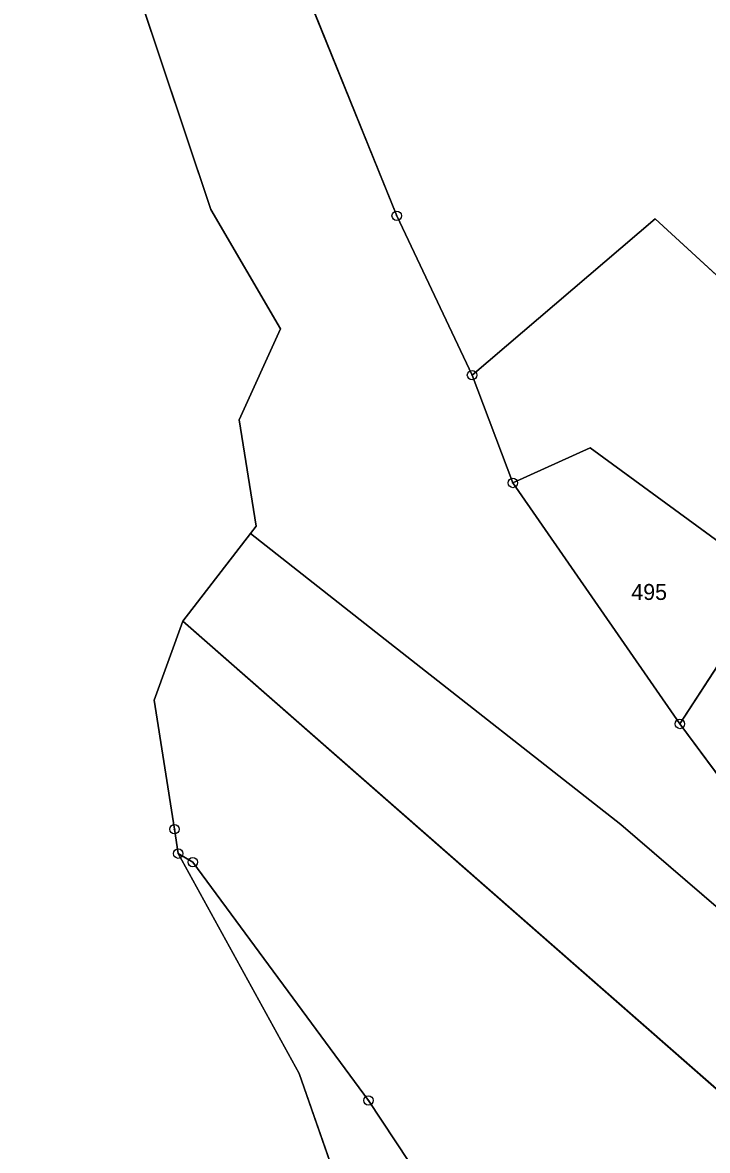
# Model space of a CAD drawing. Extents: x -689422 to -685210, y -987725 to -982160.
# Drawn here: x -686751 to -686678.2, y -986135.1 to -986015.1 of the extents above; entities that cross this region are included whole.
import ezdxf

# ---------------------------------------------------------------- set-up
doc = ezdxf.new("R2010")
doc.units = 0
for name, color, linetype in [('KN_Hranice_katastrální území', 7, 'Continuous'), ('KN_Hranice_parcel', 7, 'Continuous'), ('KN_Parcelni cisla', 7, 'Continuous'), ('KN_Polygon parcely', 7, 'Continuous'), ('KN_POZEMKY_OSTATNI PLOCHA', 7, 'Continuous'), ('KN_POZEMKY_OVOCNY_SAD', 7, 'Continuous'), ('KN_POZEMKY_TTP', 7, 'Continuous'), ('KN_POZEMKY_ZAHRADA', 7, 'Continuous'), ('KN_VYUZITI_16_ostatni plocha_silnice', 7, 'Continuous'), ('KN_VYUZITI_26_ostatni plocha_jina plocha', 7, 'Continuous'), ('KN_Značky bodu BP', 7, 'Continuous')]:
    doc.layers.add(name, color=color, linetype=linetype)

msp = doc.modelspace()

# ---------------------------------------------------------------- linework, layer by layer
at = {"layer": 'KN_Hranice_katastrální území'}
for points in [[(-686739.44, -986009.75), (-686731, -986034.99), (-686723.61, -986047.67), (-686727.99, -986057.35), (-686726.21, -986068.65), (-686726.79, -986069.45), (-686733.98, -986078.77), (-686737.03, -986087.16), (-686734.88, -986100.9), (-686734.48, -986103.49), (-686721.63, -986126.87), (-686714.74, -986146.55), (-686698.83, -986192.01), (-686697.28, -986196.44), (-686706.41, -986194.81), (-686704.61, -986199.67), (-686703.45, -986202.79), (-686701.28, -986208.65), (-686700.56, -986210.6), (-686698.08, -986217.29), (-686693.87, -986213.32), (-686689.98, -986217.58), (-686665.99, -986301.77)], [(-686697.28, -986196.44), (-686698.83, -986192.01), (-686714.74, -986146.55), (-686721.63, -986126.87), (-686734.48, -986103.49), (-686734.88, -986100.9), (-686737.03, -986087.16), (-686733.98, -986078.77), (-686726.79, -986069.45), (-686726.21, -986068.65), (-686727.99, -986057.35), (-686723.61, -986047.67), (-686731, -986034.99), (-686739.44, -986009.75)]]:
    msp.add_lwpolyline(points, dxfattribs=at)
at = {"layer": 'KN_Hranice_parcel'}
for p, q in [((-686703.24, -986052.59), (-686698.9, -986064.07)), ((-686698.9, -986064.07), (-686681.13, -986089.7)), ((-686733.98, -986078.77), (-686726.79, -986069.45)), ((-686733.98, -986078.77), (-686726.79, -986069.45)), ((-686726.79, -986069.45), (-686726.21, -986068.65)), ((-686726.79, -986069.45), (-686726.21, -986068.65)), ((-686737.03, -986087.16), (-686733.98, -986078.77)), ((-686737.03, -986087.16), (-686733.98, -986078.77)), ((-686734.88, -986100.9), (-686737.03, -986087.16)), ((-686734.88, -986100.9), (-686737.03, -986087.16)), ((-686734.48, -986103.49), (-686734.88, -986100.9)), ((-686734.48, -986103.49), (-686734.88, -986100.9)), ((-686721.63, -986126.87), (-686734.48, -986103.49)), ((-686721.63, -986126.87), (-686734.48, -986103.49)), ((-686714.74, -986146.55), (-686721.63, -986126.87)), ((-686714.74, -986146.55), (-686721.63, -986126.87)), ((-686714.25, -986129.74), (-686709.96, -986136.23))]:
    msp.add_line(p, q, dxfattribs=at)
for points in [[(-686726.21, -986068.65), (-686727.99, -986057.35), (-686723.61, -986047.67), (-686731, -986034.99), (-686739.44, -986009.75), (-686747.55, -985981.18), (-686753.38, -985937.9), (-686754.66, -985884.07), (-686753.84, -985828.87), (-686741.57, -985810.66), (-686747.58, -985792.3)], [(-686726.21, -986068.65), (-686727.99, -986057.35), (-686723.61, -986047.67), (-686731, -986034.99), (-686739.44, -986009.75), (-686747.55, -985981.18), (-686753.38, -985937.9), (-686754.66, -985884.07), (-686753.84, -985828.87), (-686741.57, -985810.66), (-686747.58, -985792.3)], [(-686736.15, -985886.23), (-686736.35, -985890.07), (-686737.83, -985926.41), (-686735.28, -985957.72), (-686728.6, -985988.52), (-686723.13, -986006.28), (-686711.25, -986035.65), (-686703.24, -986052.59)], [(-686632.86, -986082.71), (-686683.78, -986035.99), (-686703.24, -986052.59)], [(-686698.9, -986064.07), (-686690.67, -986060.32), (-686671.29, -986074.52), (-686681.13, -986089.7)], [(-686659.97, -986124.02), (-686666.41, -986118.47), (-686687.43, -986100.38), (-686712.96, -986080.32), (-686726.79, -986069.45)], [(-686591.19, -986200.22), (-686628.32, -986171.42), (-686733.98, -986078.77)], [(-686681.13, -986089.7), (-686674.45, -986098.72), (-686667.67, -986106.31), (-686657.6, -986116.3), (-686657.44, -986120.63)], [(-686734.48, -986103.49), (-686732.94, -986104.39), (-686714.25, -986129.74)]]:
    msp.add_lwpolyline(points, dxfattribs=at)
at = {"layer": 'KN_Polygon parcely'}
for points in [[(-686714.17, -985886.66), (-686736.15, -985886.23), (-686736.35, -985890.07), (-686737.83, -985926.41), (-686735.28, -985957.72), (-686728.6, -985988.52), (-686723.13, -986006.28), (-686711.25, -986035.65), (-686703.24, -986052.59), (-686683.78, -986035.99), (-686632.86, -986082.71), (-686622.58, -986078.26), (-686576.35, -986080.26), (-686649.36, -985999.34), (-686682.76, -985914.01), (-686684.56, -985889), (-686704.22, -985887.45)], [(-686698.9, -986064.07), (-686690.67, -986060.32), (-686671.29, -986074.52), (-686681.13, -986089.7), (-686674.45, -986098.72), (-686667.67, -986106.31), (-686657.6, -986116.3), (-686657.44, -986120.63), (-686649.46, -986109.92), (-686636.63, -986086.26), (-686632.86, -986082.71), (-686683.78, -986035.99), (-686703.24, -986052.59)], [(-686681.13, -986089.7), (-686671.29, -986074.52), (-686690.67, -986060.32), (-686698.9, -986064.07)], [(-686737.03, -986087.16), (-686734.88, -986100.9), (-686734.48, -986103.49), (-686732.94, -986104.39), (-686714.25, -986129.74), (-686709.96, -986136.23), (-686688.36, -986153.55), (-686652.92, -986171.47), (-686653.43, -986174.36), (-686599.56, -986209.09), (-686597.75, -986208.12), (-686591.19, -986200.22), (-686628.32, -986171.42), (-686733.98, -986078.77)], [(-686721.63, -986126.87), (-686714.74, -986146.55), (-686694.58, -986157.58), (-686697.95, -986148.64), (-686703.59, -986145.86), (-686709.96, -986136.23), (-686714.25, -986129.74), (-686732.94, -986104.39), (-686734.48, -986103.49)]]:
    msp.add_lwpolyline(points, close=True, dxfattribs=at)
for points in [[(-686674.45, -986098.72), (-686681.13, -986089.7), (-686698.9, -986064.07), (-686703.24, -986052.59), (-686711.25, -986035.65), (-686723.13, -986006.28)], [(-686739.44, -986009.75), (-686731, -986034.99), (-686723.61, -986047.67), (-686727.99, -986057.35), (-686726.21, -986068.65), (-686726.79, -986069.45), (-686712.96, -986080.32), (-686687.43, -986100.38), (-686666.41, -986118.47)], [(-686714.74, -986146.55), (-686721.63, -986126.87), (-686734.48, -986103.49), (-686734.88, -986100.9), (-686737.03, -986087.16), (-686733.98, -986078.77), (-686726.79, -986069.45), (-686726.21, -986068.65), (-686727.99, -986057.35), (-686723.61, -986047.67), (-686731, -986034.99), (-686739.44, -986009.75)], [(-686518.71, -986243.33), (-686534.93, -986229.71), (-686568.18, -986201.47), (-686618.66, -986161.06), (-686655.89, -986127.54), (-686659.97, -986124.02), (-686666.41, -986118.47), (-686687.43, -986100.38), (-686712.96, -986080.32), (-686726.79, -986069.45), (-686733.98, -986078.77), (-686628.32, -986171.42), (-686591.19, -986200.22), (-686589.76, -986201.48), (-686563.88, -986223.26), (-686544.95, -986241.07)]]:
    msp.add_lwpolyline(points, dxfattribs=at)
at = {"layer": 'KN_POZEMKY_OSTATNI PLOCHA'}
for p, q in [((-686723.13, -986006.28), (-686711.25, -986035.65)), ((-686739.44, -986009.75), (-686731, -986034.99)), ((-686731, -986034.99), (-686739.44, -986009.75)), ((-686731, -986034.99), (-686723.61, -986047.67)), ((-686723.61, -986047.67), (-686731, -986034.99)), ((-686711.25, -986035.65), (-686703.24, -986052.59)), ((-686723.61, -986047.67), (-686727.99, -986057.35)), ((-686727.99, -986057.35), (-686723.61, -986047.67)), ((-686703.24, -986052.59), (-686698.9, -986064.07)), ((-686727.99, -986057.35), (-686726.21, -986068.65)), ((-686726.21, -986068.65), (-686727.99, -986057.35)), ((-686698.9, -986064.07), (-686690.67, -986060.32)), ((-686690.67, -986060.32), (-686671.29, -986074.52)), ((-686698.9, -986064.07), (-686681.13, -986089.7)), ((-686681.13, -986089.7), (-686698.9, -986064.07)), ((-686726.79, -986069.45), (-686733.98, -986078.77)), ((-686733.98, -986078.77), (-686726.79, -986069.45)), ((-686726.21, -986068.65), (-686726.79, -986069.45)), ((-686726.79, -986069.45), (-686726.21, -986068.65)), ((-686712.96, -986080.32), (-686726.79, -986069.45)), ((-686726.79, -986069.45), (-686712.96, -986080.32)), ((-686671.29, -986074.52), (-686681.13, -986089.7)), ((-686733.98, -986078.77), (-686737.03, -986087.16)), ((-686628.32, -986171.42), (-686733.98, -986078.77)), ((-686687.43, -986100.38), (-686712.96, -986080.32)), ((-686712.96, -986080.32), (-686687.43, -986100.38)), ((-686737.03, -986087.16), (-686734.88, -986100.9)), ((-686681.13, -986089.7), (-686674.45, -986098.72)), ((-686666.41, -986118.47), (-686687.43, -986100.38)), ((-686687.43, -986100.38), (-686666.41, -986118.47)), ((-686734.88, -986100.9), (-686734.48, -986103.49)), ((-686734.48, -986103.49), (-686721.63, -986126.87)), ((-686734.48, -986103.49), (-686732.94, -986104.39)), ((-686721.63, -986126.87), (-686734.48, -986103.49)), ((-686732.94, -986104.39), (-686714.25, -986129.74)), ((-686721.63, -986126.87), (-686714.74, -986146.55)), ((-686714.74, -986146.55), (-686721.63, -986126.87)), ((-686714.25, -986129.74), (-686709.96, -986136.23))]:
    msp.add_line(p, q, dxfattribs=at)
at = {"layer": 'KN_POZEMKY_OVOCNY_SAD'}
for p, q in [((-686737.03, -986087.16), (-686733.98, -986078.77)), ((-686733.98, -986078.77), (-686628.32, -986171.42)), ((-686734.88, -986100.9), (-686737.03, -986087.16)), ((-686734.48, -986103.49), (-686734.88, -986100.9)), ((-686732.94, -986104.39), (-686734.48, -986103.49)), ((-686714.25, -986129.74), (-686732.94, -986104.39)), ((-686709.96, -986136.23), (-686714.25, -986129.74))]:
    msp.add_line(p, q, dxfattribs=at)
at = {"layer": 'KN_POZEMKY_TTP'}
for p, q in [((-686711.25, -986035.65), (-686723.13, -986006.28)), ((-686703.24, -986052.59), (-686711.25, -986035.65)), ((-686683.78, -986035.99), (-686703.24, -986052.59)), ((-686632.86, -986082.71), (-686683.78, -986035.99))]:
    msp.add_line(p, q, dxfattribs=at)
at = {"layer": 'KN_POZEMKY_ZAHRADA'}
for p, q in [((-686703.24, -986052.59), (-686683.78, -986035.99)), ((-686683.78, -986035.99), (-686632.86, -986082.71)), ((-686698.9, -986064.07), (-686703.24, -986052.59)), ((-686690.67, -986060.32), (-686698.9, -986064.07)), ((-686671.29, -986074.52), (-686690.67, -986060.32)), ((-686681.13, -986089.7), (-686671.29, -986074.52)), ((-686674.45, -986098.72), (-686681.13, -986089.7))]:
    msp.add_line(p, q, dxfattribs=at)
at = {"layer": 'KN_VYUZITI_16_ostatni plocha_silnice'}
for p, q in [((-686723.13, -986006.28), (-686711.25, -986035.65)), ((-686739.44, -986009.75), (-686731, -986034.99)), ((-686731, -986034.99), (-686739.44, -986009.75)), ((-686731, -986034.99), (-686723.61, -986047.67)), ((-686723.61, -986047.67), (-686731, -986034.99)), ((-686711.25, -986035.65), (-686703.24, -986052.59)), ((-686723.61, -986047.67), (-686727.99, -986057.35)), ((-686727.99, -986057.35), (-686723.61, -986047.67)), ((-686703.24, -986052.59), (-686698.9, -986064.07)), ((-686727.99, -986057.35), (-686726.21, -986068.65)), ((-686726.21, -986068.65), (-686727.99, -986057.35)), ((-686698.9, -986064.07), (-686681.13, -986089.7)), ((-686726.79, -986069.45), (-686733.98, -986078.77)), ((-686733.98, -986078.77), (-686726.79, -986069.45)), ((-686726.21, -986068.65), (-686726.79, -986069.45)), ((-686726.79, -986069.45), (-686726.21, -986068.65)), ((-686712.96, -986080.32), (-686726.79, -986069.45)), ((-686726.79, -986069.45), (-686712.96, -986080.32)), ((-686733.98, -986078.77), (-686737.03, -986087.16)), ((-686628.32, -986171.42), (-686733.98, -986078.77)), ((-686687.43, -986100.38), (-686712.96, -986080.32)), ((-686712.96, -986080.32), (-686687.43, -986100.38)), ((-686737.03, -986087.16), (-686734.88, -986100.9)), ((-686681.13, -986089.7), (-686674.45, -986098.72)), ((-686666.41, -986118.47), (-686687.43, -986100.38)), ((-686687.43, -986100.38), (-686666.41, -986118.47)), ((-686734.88, -986100.9), (-686734.48, -986103.49)), ((-686734.48, -986103.49), (-686721.63, -986126.87)), ((-686721.63, -986126.87), (-686714.74, -986146.55))]:
    msp.add_line(p, q, dxfattribs=at)
at = {"layer": 'KN_VYUZITI_26_ostatni plocha_jina plocha'}
for p, q in [((-686698.9, -986064.07), (-686690.67, -986060.32)), ((-686690.67, -986060.32), (-686671.29, -986074.52)), ((-686681.13, -986089.7), (-686698.9, -986064.07)), ((-686671.29, -986074.52), (-686681.13, -986089.7)), ((-686734.48, -986103.49), (-686732.94, -986104.39)), ((-686721.63, -986126.87), (-686734.48, -986103.49)), ((-686732.94, -986104.39), (-686714.25, -986129.74)), ((-686714.74, -986146.55), (-686721.63, -986126.87)), ((-686714.25, -986129.74), (-686709.96, -986136.23))]:
    msp.add_line(p, q, dxfattribs=at)
at = {"layer": 'KN_Značky bodu BP'}
for centre, radius in [((-686711.25, -986035.65), 0.5), ((-686711.25, -986035.65), 0.0303), ((-686703.24, -986052.59), 0.5), ((-686703.24, -986052.59), 0.0303), ((-686698.9, -986064.07), 0.5), ((-686698.9, -986064.07), 0.0303), ((-686681.13, -986089.7), 0.5), ((-686681.13, -986089.7), 0.0303), ((-686734.88, -986100.9), 0.5), ((-686734.88, -986100.9), 0.0303), ((-686734.48, -986103.49), 0.5), ((-686734.48, -986103.49), 0.0303), ((-686732.94, -986104.39), 0.5), ((-686732.94, -986104.39), 0.0303), ((-686714.25, -986129.74), 0.5), ((-686714.25, -986129.74), 0.0303)]:
    msp.add_circle(centre, radius, dxfattribs=at)

# ---------------------------------------------------------------- texts
at = {"layer": 'KN_Parcelni cisla'}
msp.add_text('495', height=1.7, dxfattribs=at).set_placement((-686686.3, -986076.51))

doc.saveas('drawing.dxf')
